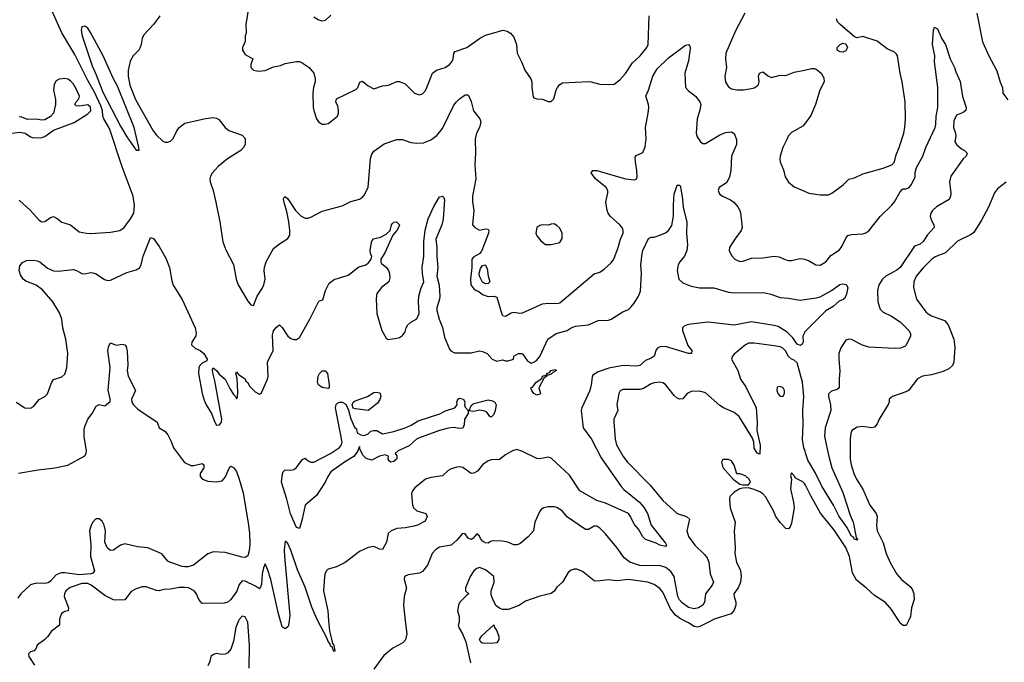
# Model space of a CAD drawing. Header units: inches. Extents: x 1384664 to 1536621, y 460766 to 646467.
# Tile 396 of 488: x 1444515 to 1451398, y 609710 to 614204. Entities that reach past the tile are written whole.
import ezdxf

# ---------------------------------------------------------------- set-up
doc = ezdxf.new("R2010")
doc.units = ezdxf.units.IN
doc.header["$MEASUREMENT"] = 0
for name, color, linetype in [('B4640', 7, 'Continuous'), ('B4641', 7, 'Continuous'), ('B4650', 7, 'Continuous'), ('B4651', 7, 'Continuous')]:
    doc.layers.add(name, color=color, linetype=linetype)

msp = doc.modelspace()

# ---------------------------------------------------------------- linework, layer by layer
at = {"layer": 'B4640', "color": 5}
for points, elevation in [([(1444792.6, 610000), (1444792, 609970), (1444734.4, 609925.6), (1444710.4, 609889.6), (1444690.8, 609870), (1444636, 609830), (1444630.7, 609810), (1444616, 609790), (1444590, 609783.6), (1444576.4, 609770), (1444577.4, 609750), (1444617.3, 609690)], 740), ([(1446045.1, 610000), (1446026.2, 609953.8), (1446010, 609859), (1445990, 609802.7), (1445970, 609777.2), (1445950, 609766), (1445925.2, 609765.2), (1445890, 609771.6), (1445870, 609764), (1445851.3, 609750), (1445844, 609716), (1445830, 609686)], 760), ([(1446118.3, 609670), (1446121.5, 609830), (1446110, 609992), (1446105.5, 610000)], 760), ([(1446398, 610000), (1446393.6, 609966.4), (1446390, 609958), (1446370, 609944.2), (1446350, 609959), (1446337.9, 610000)], 740), ([(1446674.2, 610000), (1446680.1, 609930), (1446702, 609842), (1446710.2, 609829.8), (1446717.3, 609790), (1446714.4, 609785.6), (1446710, 609786.3), (1446698, 609818), (1446690, 609819.6), (1446682, 609842), (1446670, 609855.8), (1446661.1, 609881.1), (1446599.7, 610000)], 740), ([(1447210.1, 610000), (1447220.7, 609910), (1447212.4, 609867.6), (1447194, 609846), (1447122.8, 609810), (1447061.1, 609758.9), (1446990, 609662)], 760), ([(1447586, 610000), (1447586, 609990), (1447581, 609970), (1447586, 609950), (1447611, 609910), (1447633.7, 609853.7), (1447665.8, 609705.8)], 780), ([(1449348.4, 610000), (1449270, 609960.5), (1449250, 609955.2), (1449230, 609960.2), (1449190, 609986.5), (1449161.4, 610000)], 780)]:
    msp.add_lwpolyline(points, dxfattribs=dict(at, elevation=elevation))
at = {"layer": 'B4640', "color": 5, "elevation": 780}
msp.add_lwpolyline([(1447810, 609841.2), (1447750, 609844), (1447738, 609850), (1447728.9, 609868.9), (1447745.6, 609894.4), (1447828.4, 609971.6), (1447833.7, 609953.7), (1447850, 609931.3), (1447863.8, 609890), (1447864.9, 609870), (1447850, 609845.2)], close=True, dxfattribs=at)
at = {"layer": 'B4641', "color": 5}
for points, elevation in [([(1444510, 612942.3), (1444590.1, 612870.1), (1444650, 612802), (1444670, 612790.4), (1444690, 612792.7), (1444730, 612820.7), (1444750, 612827.3), (1444770, 612818), (1444810, 612788.2), (1444870, 612768.2), (1444930, 612719.3), (1444982, 612710), (1445010, 612708.1), (1445150, 612717.6), (1445215.3, 612730), (1445244, 612750), (1445290, 612811), (1445311.5, 612850), (1445316.4, 612903.6), (1445307.7, 612970), (1445230, 613174), (1445142.6, 613442.6), (1445103.4, 613510), (1445096.2, 613530), (1445092.5, 613570), (1445081.9, 613601.9), (1445037.6, 613697.6), (1444990, 613779.7), (1444899.6, 613959.6), (1444810, 614112.8), (1444699, 614359)], 760), ([(1446130.6, 614390), (1446096, 614170), (1446098, 614110), (1446092, 614090), (1446091.6, 614051.6), (1446072, 614010), (1446071.3, 613990), (1446090, 613961), (1446144.7, 613930), (1446131, 613890), (1446131, 613870), (1446150, 613851), (1446184.9, 613844.9), (1446230, 613847.7), (1446290, 613873.4), (1446337.5, 613882.5), (1446370, 613897.3), (1446450, 613910.7), (1446470, 613910.7), (1446490, 613902.8), (1446538, 613870), (1446570.7, 613830.7), (1446581, 613790), (1446581, 613770), (1446568.4, 613731.6), (1446563.7, 613690), (1446566.4, 613590), (1446570.6, 613569.4), (1446590.4, 613510.4), (1446604, 613490), (1446630, 613473), (1446650, 613472.4), (1446670, 613478.7), (1446690, 613492), (1446735.8, 613530), (1446743.1, 613550), (1446742.3, 613570), (1446738.2, 613598.2), (1446725.2, 613630), (1446729.2, 613650), (1446864.1, 613715.9), (1446878, 613730), (1446892.7, 613767.3), (1446910, 613773.4), (1446950, 613740.5), (1446990, 613720.7), (1447050, 613742), (1447093.1, 613746.9), (1447150, 613770.8), (1447170, 613770.8), (1447210, 613754.8), (1447274, 613690), (1447310, 613678.7), (1447330, 613685.7), (1447350.7, 613709.3), (1447361.1, 613730), (1447401.2, 613830), (1447428.7, 613850), (1447490, 613870.7), (1447519, 613890), (1447536, 613910), (1447545.2, 613930), (1447548.7, 613970), (1447559.5, 613980.5), (1447640.9, 614010), (1447728.5, 614071.5), (1447770, 614094.9), (1447894, 614130), (1447922.5, 614122.5), (1447944.7, 614110), (1447970, 614082), (1447986.8, 614030), (1447991.3, 613970), (1448025.4, 613905.4), (1448045.5, 613850), (1448088.5, 613790), (1448094.4, 613770), (1448094.9, 613730), (1448104.9, 613664.9), (1448110, 613658), (1448130, 613651), (1448170, 613647.3), (1448210, 613630.7), (1448230, 613630.7), (1448249.6, 613650.4), (1448264.2, 613710), (1448273.3, 613730), (1448289.8, 613750.2), (1448310, 613762), (1448491.4, 613771.4), (1448510.2, 613770.2), (1448570, 613753.1), (1448630, 613750.3), (1448670, 613753.4), (1448710, 613782.3), (1448750, 613827.7), (1448797.7, 613902.3), (1448852.3, 613950), (1448898.5, 614010), (1448908.4, 614030), (1448914.3, 614230)], 780), ([(1445494, 614230), (1445450.4, 614170), (1445381.6, 614098.4), (1445370, 614073.2), (1445362.9, 614030), (1445350, 613992.3), (1445308.9, 613951.1), (1445285.9, 613914.1), (1445272.5, 613847.5), (1445272.1, 613810), (1445285.3, 613745.3), (1445324.8, 613644.8), (1445447.3, 613427.3), (1445470, 613397.5), (1445515.4, 613355.4), (1445530, 613348.5), (1445550, 613347), (1445570, 613355), (1445586.7, 613373.3), (1445610, 613421.1), (1445630, 613448.9), (1445670, 613481.3), (1445812.5, 613512.5), (1445870, 613519.1), (1445890, 613516.3), (1445906.2, 613506.2), (1445950.4, 613450), (1445977.1, 613430), (1446070, 613397), (1446090, 613374), (1446090.3, 613330.3), (1446080.3, 613310), (1446060.4, 613290), (1445968.2, 613230), (1445902.2, 613177.8), (1445860.3, 613130), (1445848.4, 613110), (1445843.8, 613090), (1445845.5, 613070), (1445868, 613010), (1445886.7, 612926.7), (1445914.4, 612790), (1445934, 612650), (1445954.9, 612594.9), (1446010, 612491.3), (1446028.4, 612390), (1446042.4, 612350), (1446110, 612234.8), (1446130, 612211), (1446150, 612206), (1446173.6, 612270), (1446210, 612323), (1446221.5, 612350), (1446229.8, 612390), (1446224.2, 612450), (1446226.5, 612473.5), (1446238.7, 612510), (1446276.2, 612583.8), (1446290, 612603.6), (1446330, 612637.6), (1446390, 612673.7), (1446402.2, 612697.8), (1446403.8, 612730), (1446395.8, 612790), (1446381.5, 612861.5), (1446364.9, 612915.1), (1446358.4, 612950), (1446361, 612959), (1446370, 612967.3), (1446390, 612950.4), (1446441.7, 612870), (1446482, 612830), (1446510, 612815.3), (1446530, 612815.3), (1446550, 612822.8), (1446630, 612865.4), (1446770, 612903.1), (1446830, 612932.4), (1446890.9, 612949.1), (1446910, 612962.4), (1446922.3, 612977.7), (1446949.9, 613030.1), (1446967.5, 613232.5), (1446975.6, 613264.4), (1446990, 613285.5), (1447063.5, 613336.5), (1447150, 613366.5), (1447190, 613365.5), (1447250, 613345.2), (1447290, 613341.2), (1447336.8, 613343.2), (1447390, 613364.9), (1447430, 613395), (1447470, 613442.8), (1447550, 613606.3), (1447567.3, 613630), (1447590, 613651.3), (1447630, 613678), (1447650, 613678), (1447670, 613631), (1447687.4, 613567.4), (1447732.2, 613510), (1447739.5, 613490), (1447728.9, 613450), (1447707.1, 613410), (1447699.2, 613370), (1447701.8, 613270), (1447695.8, 613190), (1447703.2, 613090), (1447679.6, 612970), (1447679.6, 612930), (1447689.2, 612869.2), (1447681.2, 612770), (1447696.9, 612750), (1447730, 612733), (1447770, 612740.4), (1447790, 612738.8), (1447793.7, 612730), (1447791.7, 612710), (1447746, 612590), (1447730.4, 612569.6), (1447690, 612546), (1447676.3, 612530), (1447675.5, 612470), (1447665.8, 612390), (1447669, 612350), (1447690, 612321), (1447704.7, 612310), (1447724, 612304), (1447750, 612282.8), (1447790, 612268), (1447830, 612271), (1447850, 612264), (1447884.2, 612144.2), (1447890, 612135.8), (1447910, 612130.3), (1447950, 612152.9), (1447970, 612158.3), (1448010, 612151.6), (1448030, 612153.8), (1448170, 612217), (1448210, 612222.3), (1448270, 612218.3), (1448290, 612224.9), (1448530, 612426), (1448570, 612439.5), (1448601.1, 612458.9), (1448650, 612504.4), (1448668.4, 612530), (1448698.8, 612610), (1448715, 612670), (1448732.6, 612710), (1448734.4, 612730), (1448725.7, 612750), (1448710, 612769), (1448642, 612830), (1448629.6, 612850), (1448622, 612870), (1448612.3, 612930), (1448627.3, 612990), (1448625.7, 613010), (1448615, 613030), (1448541.1, 613090), (1448510, 613132), (1448522, 613150), (1448549.7, 613150.3), (1448750, 613090.2), (1448810, 613083.1), (1448828, 613092), (1448832.3, 613107.7), (1448829.8, 613150), (1448819.2, 613210), (1448818.4, 613241.6), (1448825.1, 613254.9), (1448870, 613274.9), (1448886.3, 613313.7), (1448895.2, 613370), (1448890.6, 613450), (1448909.1, 613550), (1448912.1, 613590), (1448910.6, 613610.6), (1448891.6, 613670), (1448909.7, 613710.3), (1448941, 613810), (1448970, 613860.3), (1449050, 613937.6), (1449170, 614026), (1449190, 614031.3), (1449199, 614019), (1449202.4, 614002.4), (1449190, 613917.2), (1449164.9, 613830), (1449168.9, 613730), (1449188.4, 613708.4), (1449238, 613670), (1449268.4, 613628.4), (1449275.5, 613610), (1449270.5, 613570.5), (1449251.1, 613510), (1449244.9, 613410), (1449250, 613383.8), (1449274.4, 613350), (1449290, 613338.9), (1449310, 613337.4), (1449410, 613398.4), (1449450, 613414.4), (1449490, 613420.5), (1449508.4, 613408.4), (1449526.7, 613366.7), (1449525.3, 613330), (1449491.1, 613250), (1449486.2, 613150), (1449477.4, 613102.6), (1449455.8, 613064.2), (1449404.4, 613030), (1449398.4, 613010), (1449407.2, 612987.2), (1449426.8, 612970), (1449484.4, 612944.4), (1449506.7, 612926.7), (1449534.6, 612894.6), (1449548.4, 612870), (1449552.6, 612852.6), (1449566.3, 612750), (1449559, 612730), (1449513.6, 612670), (1449477.6, 612610), (1449474.4, 612590), (1449490, 612554), (1449514, 612530), (1449550, 612514), (1449570, 612516), (1449630, 612537.4), (1449710, 612539.7), (1449790, 612549.1), (1449824.5, 612544.5), (1449870, 612523.7), (1449890, 612519.5), (1449910, 612519.5), (1449970, 612534), (1449990, 612532.4), (1450000, 612529.4)], 760), ([(1446690, 614235.3), (1446650, 614199), (1446630, 614194), (1446602, 614202), (1446570, 614222)], 780), ([(1449583.1, 614250), (1449520.7, 614130), (1449450.4, 613970), (1449448.4, 613930), (1449454.9, 613870), (1449444.4, 613810), (1449450, 613766), (1449470, 613733.4), (1449490, 613719.3), (1449530, 613712.4), (1449574.4, 613714.4), (1449630, 613721.8), (1449650, 613727.7), (1449670, 613740.2), (1449679.3, 613750), (1449684.5, 613770), (1449679.7, 613810), (1449686, 613830), (1449710, 613840.4), (1449748.5, 613808.5), (1449770, 613799.6), (1449830, 613815.5), (1449870, 613813), (1449930, 613837), (1450000, 613851.8)], 780), ([(1444410, 613403.8), (1444516.3, 613416.3), (1444554, 613410), (1444590, 613384.7), (1444610, 613378.8), (1444670, 613379.1), (1444690, 613387.3), (1444749.8, 613430.2), (1444894.8, 613485.2), (1444990, 613544.7), (1445012.4, 613567.6), (1445010, 613592), (1444990, 613608.2), (1444930, 613598.4), (1444910, 613601.2), (1444899, 613610), (1444909, 613630), (1444929, 613650), (1444932, 613670), (1444910, 613721.2), (1444890, 613752.3), (1444870, 613777.2), (1444850, 613789), (1444830, 613793.2), (1444790, 613789), (1444770, 613775.3), (1444756, 613750), (1444751, 613710), (1444765.4, 613645.4), (1444766, 613610), (1444750.7, 613550), (1444730, 613526), (1444690, 613503.7), (1444670, 613501.2), (1444630, 613508.7), (1444570, 613505.2), (1444530, 613522.9), (1444510, 613525.1)], 780), ([(1450000, 613472.6), (1449990, 613459), (1449910, 613414), (1449886, 613390), (1449881, 613370), (1449850.6, 613310), (1449830.7, 613250), (1449828.2, 613230), (1449830.6, 613210), (1449854, 613154), (1449864.9, 613104.9), (1449888.3, 613068.3), (1449930, 613036), (1450000, 613004.2)], 780), ([(1444490, 611530.4), (1444550, 611490.4), (1444590, 611488.2), (1444610, 611498), (1444651.2, 611548.8), (1444690, 611568.2), (1444710, 611588), (1444735.8, 611664.2), (1444750, 611687.3), (1444810, 611705.5), (1444830, 611724), (1444844.2, 611770), (1444850.7, 611870), (1444837.3, 611970), (1444817, 612050), (1444809.2, 612109.2), (1444793, 612153), (1444746.2, 612230), (1444674.7, 612314.7), (1444630, 612346.6), (1444556.5, 612376.5), (1444539.3, 612390), (1444519.7, 612419.7), (1444510.7, 612450), (1444516.2, 612483.8), (1444534.7, 612505.3), (1444561.2, 612518.8), (1444610, 612523.3), (1444637.8, 612517.8), (1444654.7, 612510), (1444710, 612466.4), (1444750, 612446.7), (1444784.2, 612444.2), (1444890, 612456.1), (1444910.8, 612450.8), (1444950, 612428.9), (1444970, 612426.3), (1445010, 612436.5), (1445025.7, 612434.3), (1445050, 612426.5), (1445107.9, 612387.9), (1445130, 612380.3), (1445150, 612382.2), (1445263.9, 612436.1), (1445330, 612455.4), (1445351.9, 612468.1), (1445364.7, 612490), (1445377.5, 612550), (1445426.4, 612673.6), (1445430, 612680.4), (1445450, 612673.6), (1445490, 612618.3), (1445536.3, 612536.3), (1445562.4, 612470), (1445578.5, 612378.5), (1445588.4, 612348.4), (1445650, 612248.2), (1445741.2, 612050), (1445749, 612011), (1445745.9, 611994.1), (1445717, 611950), (1445716.4, 611930), (1445744.6, 611904.6), (1445776, 611890), (1445802.8, 611870), (1445826, 611830), (1445822, 611818), (1445790, 611802), (1445773.7, 611786.3), (1445767.2, 611770), (1445765.2, 611730), (1445789.4, 611590), (1445803.3, 611543.3), (1445818.4, 611510), (1445855.8, 611450), (1445878.3, 611390), (1445891.4, 611368.6), (1445912, 611370), (1445926, 611390), (1445928, 611410), (1445879.2, 611679.2), (1445864.5, 611735.5), (1445862.7, 611757.3), (1445868, 611770), (1445891, 611750), (1445910, 611724.7), (1445950, 611690.8), (1445984.4, 611624.4), (1446010, 611582.8), (1446025.8, 611565.8), (1446030, 611552), (1446038, 611562), (1446039.6, 611600.4), (1446034.6, 611694.6), (1446026.6, 611730), (1446030, 611742), (1446043.6, 611723.6), (1446090, 611691.3), (1446096.3, 611676.3), (1446110, 611666), (1446120.9, 611640.9), (1446160.5, 611600.5), (1446190, 611585.5), (1446206.2, 611593.8), (1446247.2, 611690), (1446250.7, 611710), (1446248, 611810), (1446285.9, 611890), (1446282.9, 611997.1), (1446290, 612027.7), (1446310, 612054.8), (1446331, 612070), (1446350, 612051), (1446388.5, 611990), (1446410, 611973.4), (1446430, 611966.7), (1446450, 611967.9), (1446470, 611981.6), (1446543.6, 612110), (1446604.5, 612230), (1446610, 612237.3), (1446634.9, 612245.1), (1446652.6, 612310), (1446678.7, 612361.3), (1446713.7, 612386.3), (1446810, 612417.6), (1446885.1, 612474.9), (1446930, 612486.3), (1446950, 612502), (1446972.4, 612530), (1446975.6, 612550), (1446967.3, 612567.3), (1446963.7, 612590), (1446973, 612647), (1446979.3, 612660.7), (1446989.2, 612670.8), (1447036.7, 612683.3), (1447076.6, 612703.4), (1447104.2, 612730), (1447114, 612770), (1447121, 612779), (1447130, 612788), (1447149.8, 612790.3), (1447170.3, 612770), (1447162.4, 612750), (1447152, 612730), (1447123.4, 612696.6), (1447066.6, 612573.4), (1447040.3, 612530), (1447038.7, 612510), (1447042.4, 612502.4), (1447078.4, 612470), (1447092.7, 612450), (1447099.6, 612430), (1447101.7, 612398.3), (1447094.9, 612370), (1447044.9, 612330), (1447012.2, 612290), (1447006.7, 612253.3), (1447011.4, 612150), (1447045.2, 612030), (1447077.3, 611977.3), (1447090, 611966.8), (1447150, 611976.3), (1447170, 611982), (1447190, 611995.5), (1447210, 612022), (1447217.3, 612050), (1447229.2, 612070.8), (1447250, 612089.3), (1447290, 612112.1), (1447308, 612150), (1447303, 612230), (1447305.7, 612270), (1447318.6, 612321.4), (1447340.5, 612370), (1447329.8, 612429.8), (1447327.9, 612470), (1447340.2, 612550), (1447339.8, 612650), (1447350, 612731), (1447370, 612810.7), (1447410, 612898), (1447450, 612964), (1447470, 612970.8), (1447479.9, 612959.9), (1447484.5, 612944.5), (1447475.2, 612810), (1447466.3, 612770), (1447424.6, 612670), (1447431.6, 612610), (1447430.1, 612550), (1447437, 612470), (1447430.3, 612410), (1447447.1, 612347.1), (1447450.9, 612270), (1447449.6, 612250), (1447431.5, 612190), (1447431, 612170), (1447447.7, 612110), (1447471.5, 612051.5), (1447484.9, 611984.9), (1447519.8, 611899.8), (1447527.7, 611887.7), (1447555.1, 611875.1), (1447670, 611875.1), (1447730, 611887.3), (1447750, 611883.8), (1447783.5, 611870), (1447818.6, 611830), (1447850, 611816.8), (1447890, 611824.9), (1447910, 611818), (1447930, 611818), (1447966, 611830), (1447968, 611850), (1448002, 611870), (1448022, 611870), (1448030, 611867.3), (1448061.3, 611821.3), (1448090, 611801.6), (1448110, 611808.2), (1448130, 611823.7), (1448150, 611848.4), (1448207.1, 611970), (1448265.6, 612010), (1448340.9, 612030), (1448370.7, 612049.3), (1448399.4, 612060.6), (1448490, 612069.4), (1448559.5, 612100.5), (1448630, 612103.2), (1448650, 612108.8), (1448730, 612161.5), (1448770, 612177.6), (1448790, 612194.9), (1448810, 612221.1), (1448841.1, 612270), (1448855.5, 612304.5), (1448860.7, 612430), (1448856.9, 612490), (1448866.3, 612570), (1448870, 612590.7), (1448910, 612674), (1448930, 612684), (1448950, 612684), (1448990, 612696.5), (1449030, 612713.1), (1449051.2, 612730), (1449074.6, 612765.4), (1449086.2, 612830), (1449084.7, 612910), (1449090, 612984.7), (1449110, 613046.8), (1449130, 613046.8), (1449134.1, 613034.1), (1449149.1, 612950), (1449153.2, 612890), (1449177.7, 612790), (1449175.7, 612710), (1449183.2, 612630), (1449179.7, 612590), (1449161.2, 612550), (1449130, 612511.1), (1449118.9, 612490), (1449111, 612450), (1449123.5, 612390), (1449150, 612362.9), (1449210, 612339.7), (1449267.8, 612327.8), (1449368, 612328), (1449470, 612298.9), (1449512.7, 612292.7), (1449715.2, 612295.2), (1449765.1, 612285.1), (1449830, 612261.7), (1449890, 612256.5), (1449970, 612241.6), (1450000, 612246.1)], 740), ([(1450000, 612013.2), (1449990.2, 611990), (1449992.6, 611950), (1449985.5, 611934.5), (1449973.5, 611926.5), (1449950, 611934.2), (1449919.1, 611979.1), (1449878.9, 612018.9), (1449817.4, 612057.4), (1449790, 612066.1), (1449630, 612089.9), (1449510, 612068.7), (1449328.2, 612088.2), (1449205.5, 612074.5), (1449180.7, 612070), (1449160.1, 612059.9), (1449149.2, 612050), (1449148.4, 612030), (1449185.3, 611925.3), (1449214.4, 611890), (1449210.6, 611869.4), (1449190, 611869.4), (1449030, 611918.3), (1448990, 611916.1), (1448973, 611907), (1448964.4, 611895.6), (1448949.2, 611850), (1448930, 611837.4), (1448890, 611821.6), (1448850, 611785.6), (1448830, 611781.6), (1448733.6, 611786.4), (1448632.2, 611767.8), (1448557.6, 611742.4), (1448522.5, 611717.5), (1448515.8, 611704.2), (1448510.1, 611650), (1448499.8, 611610), (1448444.3, 611490), (1448439.2, 611470), (1448452.7, 611350), (1448512.7, 611270), (1448580.4, 611140.4), (1448719.2, 610939.2), (1448738.3, 610918.2), (1448848.4, 610830), (1448880.6, 610790), (1448903.5, 610750), (1448928.2, 610668.2), (1449030, 610542.8), (1449037.1, 610530), (1449030, 610519.3), (1448990, 610528.5), (1448963.6, 610543.6), (1448889.7, 610570), (1448870, 610588.2), (1448841.2, 610641.2), (1448810, 610676.3), (1448785.8, 610730), (1448769.7, 610750), (1448610, 610822.1), (1448550, 610841.1), (1448430, 610909.8), (1448358.7, 611018.7), (1448230, 611137.2), (1448210, 611145.1), (1448150, 611132.6), (1448130, 611136.5), (1448030, 611185), (1447990, 611198), (1447960.7, 611190), (1447910, 611162), (1447870, 611127.2), (1447813.1, 611126.9), (1447790, 611118), (1447750, 611091.1), (1447714.1, 611045.9), (1447690, 611032.8), (1447670, 611031.5), (1447611.9, 611071.9), (1447590, 611076.5), (1447570, 611074.1), (1447530, 611062.3), (1447509.1, 611050.9), (1447470, 611013.7), (1447390, 611003.5), (1447350.7, 610990), (1447276.3, 610930), (1447260.5, 610910), (1447253.4, 610890), (1447261.3, 610810), (1447268.5, 610790), (1447290.2, 610770.2), (1447354.9, 610750), (1447363.8, 610730), (1447350, 610697.2), (1447296, 610670), (1447270, 610662.6), (1447212, 610650), (1447150, 610644.7), (1447110.8, 610630), (1447090.4, 610610), (1447079.5, 610550), (1447050, 610499.3), (1447030, 610500.9), (1446990, 610519.5), (1446950, 610512), (1446890, 610486), (1446790, 610407), (1446730, 610378), (1446670, 610360.9), (1446659.1, 610350), (1446650, 610334), (1446644.9, 610310), (1446639.3, 610210), (1446668.2, 610070), (1446674.2, 610000)], 740), ([(1444506.4, 611033.6), (1444643.6, 611056.4), (1444759.3, 611070), (1444850, 611088.3), (1444970, 611153.4), (1444978.3, 611170), (1444980.5, 611190), (1444965.8, 611290), (1444965.2, 611334.8), (1444970, 611359.1), (1444990, 611410.8), (1445021.3, 611450), (1445050, 611502), (1445070, 611512.7), (1445110, 611504), (1445147.2, 611532.8), (1445147.3, 611552.7), (1445132.6, 611612.6), (1445146.1, 611770), (1445129.9, 611890), (1445137.6, 611922.4), (1445150, 611944.7), (1445188.4, 611928.4), (1445230, 611935.5), (1445250, 611930.8), (1445259.1, 611919.1), (1445266.9, 611886.9), (1445271.3, 611790), (1445266.3, 611750), (1445271.8, 611711.8), (1445324.4, 611610), (1445296.9, 611550), (1445299.6, 611530), (1445311, 611511), (1445341.1, 611481.1), (1445474.8, 611390), (1445490.8, 611350.8), (1445530, 611327.3), (1445550, 611300.7), (1445574.5, 611254.5), (1445590.4, 611210), (1445667.8, 611107.8), (1445710, 611087.1), (1445733, 611087), (1445790, 611099.5), (1445803, 611090), (1445801.3, 611070), (1445776.9, 611030), (1445776.9, 611010), (1445793.1, 610990), (1445830, 610976.3), (1445890, 610972.9), (1445930, 610979.4), (1445954, 611006), (1445976.5, 611063.5), (1445990, 611081.5), (1446010, 611072.8), (1446030, 611043.8), (1446050, 610991), (1446076.2, 610896.2), (1446114, 610670), (1446121.2, 610610), (1446122.5, 610537.5), (1446119.2, 610490), (1446110, 610454.3), (1446090, 610444.1), (1446070, 610445.2), (1445950, 610478.6), (1445870, 610481.9), (1445830.8, 610469.2), (1445730, 610389.8), (1445690, 610378.4), (1445670, 610378), (1445650, 610380.3), (1445563.6, 610410), (1445550, 610417.2), (1445508.3, 610468.3), (1445409.5, 610510), (1445338.6, 610518.6), (1445250, 610537.7), (1445220.3, 610530), (1445170, 610494.8), (1445150, 610492.8), (1445128.9, 610508.9), (1445109.7, 610550), (1445113.7, 610630), (1445106, 610670), (1445090, 610697.4), (1445070, 610714.1), (1445050, 610714), (1445044.2, 610710), (1445025.1, 610690), (1445014.8, 610670), (1445003.2, 610630), (1445012.4, 610530), (1445010.2, 610450), (1445036.5, 610350), (1445026, 610334), (1445011.4, 610328.6), (1444930, 610322), (1444830, 610336.2), (1444804.2, 610335.8), (1444770, 610321.8), (1444730, 610278.2), (1444713.3, 610266.7), (1444690, 610261.8), (1444630, 610264.5), (1444590, 610251.4), (1444521.7, 610190), (1444502, 610158)], 720), ([(1450000, 611199), (1449996.4, 611210), (1449988.2, 611268.2), (1449992.2, 611370), (1449989.1, 611470), (1449995.8, 611570), (1449986.3, 611670), (1449950, 611803.5), (1449930, 611822.8), (1449910.5, 611830.5), (1449890, 611848.4), (1449869, 611889), (1449850, 611907.1), (1449830, 611915.8), (1449790, 611923.5), (1449650, 611942.6), (1449610, 611940.8), (1449588.8, 611931.2), (1449510, 611864.5), (1449497.1, 611850), (1449490.5, 611830), (1449535.9, 611750), (1449552.6, 611690), (1449590, 611635.8), (1449663.1, 611490), (1449671.2, 611390), (1449668, 611330), (1449690.3, 611229.7), (1449690, 611166), (1449670, 611172.7), (1449650, 611206.6), (1449646.3, 611250), (1449637.3, 611277.3), (1449543.4, 611430), (1449510, 611456.3), (1449435.6, 611490), (1449410, 611506.6), (1449310, 611594.9), (1449270, 611606.3), (1449210, 611604.6), (1449180.3, 611590), (1449150, 611551.6), (1449130, 611549.7), (1449110, 611558), (1449090, 611576.9), (1449030, 611652.3), (1449010, 611664.1), (1448990, 611669), (1448950, 611665.2), (1448930, 611657.5), (1448876.2, 611623.8), (1448850, 611616.8), (1448730, 611616.8), (1448712.4, 611607.6), (1448702.4, 611590), (1448690.2, 611510.2), (1448696, 611470), (1448669.1, 611410), (1448667.1, 611392.9), (1448678, 611270), (1448687.9, 611230), (1448734, 611150), (1448763.2, 611110), (1448921.3, 610950), (1449010, 610842.4), (1449110, 610751.1), (1449177.1, 610730), (1449198.3, 610710), (1449179.7, 610630), (1449190.2, 610590.2), (1449233.4, 610530), (1449303.1, 610463.1), (1449320.5, 610440.5), (1449332.3, 610410), (1449342, 610330), (1449364.2, 610270), (1449356.5, 610250), (1449310.2, 610190), (1449302.8, 610130), (1449290.9, 610110), (1449260.3, 610090), (1449230, 610083.8), (1449190, 610093.7), (1449145.8, 610125.8), (1449127.3, 610147.4), (1449116.3, 610170), (1449090.4, 610310.4), (1449066.2, 610346.2), (1449032.4, 610372.4), (1448987.9, 610387.9), (1448890, 610383.9), (1448850, 610386.7), (1448779.8, 610410), (1448741.5, 610441.5), (1448690, 610512.5), (1448610, 610608.2), (1448570, 610647.3), (1448550, 610662), (1448530, 610662), (1448490, 610638.7), (1448470, 610639.7), (1448345.3, 610725.3), (1448307.6, 610770), (1448270, 610792.6), (1448250, 610797.4), (1448210, 610796.9), (1448178, 610790), (1448161.1, 610778.9), (1448152, 610768), (1448116.1, 610690), (1448106.7, 610630), (1448070, 610587.8), (1448010, 610538.4), (1447990, 610531.5), (1447970, 610532.6), (1447926, 610550), (1447890, 610556.8), (1447821.5, 610558.5), (1447805.5, 610554.5), (1447790, 610543.7), (1447770, 610545.6), (1447750, 610557.2), (1447735.9, 610575.9), (1447730, 610592.7), (1447710, 610609), (1447683, 610577), (1447670, 610568.4), (1447650, 610577.2), (1447630, 610609.2), (1447610, 610611.8), (1447570, 610563.5), (1447530.5, 610530), (1447450, 610514.5), (1447422.6, 610497.4), (1447398.5, 610470), (1447364.8, 610390), (1447330, 610344.2), (1447310, 610334), (1447230, 610321.1), (1447204.6, 610310), (1447202.6, 610290), (1447218, 610230), (1447202.5, 610170), (1447197.2, 610110), (1447210.1, 610000)], 760), ([(1450000, 610960.2), (1449990, 610971.9), (1449937.2, 610997.2), (1449930, 611014), (1449910, 611036), (1449903.9, 611016.1), (1449911, 610990), (1449902.3, 610922.3), (1449923.9, 610830), (1449928.9, 610790), (1449910, 610682), (1449901.7, 610658.3), (1449890, 610643.7), (1449870, 610645.1), (1449830, 610688), (1449801.2, 610730), (1449784.8, 610770), (1449730, 610864.7), (1449710, 610887.4), (1449690, 610901.4), (1449650, 610919.1), (1449610.4, 610929.6), (1449570, 610927.6), (1449550, 610922.9), (1449510, 610899.6), (1449479.3, 610870), (1449477, 610850), (1449482.6, 610790), (1449516.3, 610690), (1449508.3, 610628.3), (1449516.3, 610510), (1449514, 610470), (1449526, 610410), (1449552.8, 610352.8), (1449558.7, 610310), (1449552.9, 610270), (1449537.2, 610230), (1449507.9, 610190), (1449509.1, 610170), (1449521.7, 610130), (1449520.4, 610110), (1449510, 610074.8), (1449488.9, 610050), (1449370, 610010.9), (1449348.4, 610000)], 780), ([(1446599.7, 610000), (1446584.3, 610030), (1446556.8, 610096.8), (1446510, 610235.1), (1446457.4, 610357.4), (1446410, 610494), (1446390, 610542), (1446370, 610558), (1446363.7, 610496.3), (1446365.2, 610450), (1446402.9, 610037.1), (1446398, 610000)], 740), ([(1446337.9, 610000), (1446323.1, 610050), (1446270, 610289), (1446250, 610355.3), (1446230, 610398), (1446218.8, 610370), (1446210.7, 610330), (1446205.5, 610254.5), (1446194, 610226), (1446190, 610224), (1446163.1, 610243.1), (1446090, 610278), (1446070, 610280.9), (1446050, 610255.1), (1446032, 610208), (1445991.7, 610148.3), (1445970, 610131.3), (1445943.4, 610123.4), (1445790, 610121.6), (1445766.3, 610150), (1445749.8, 610190), (1445734.5, 610210), (1445694, 610230), (1445670, 610233.6), (1445630, 610233), (1445570, 610221.5), (1445521.3, 610218.7), (1445490, 610209.6), (1445470, 610212.3), (1445398.9, 610238.9), (1445370, 610238.4), (1445330, 610224.2), (1445294.8, 610205.2), (1445250, 610147.3), (1445190, 610144), (1445170, 610146), (1445110, 610178.2), (1445013.4, 610250), (1444990, 610260.9), (1444950, 610261.5), (1444867, 610233), (1444838, 610210), (1444827, 610190), (1444826.4, 610170), (1444855.9, 610090), (1444852.7, 610070), (1444830, 610065.7), (1444807.7, 610052.3), (1444792.8, 610012.8), (1444792.6, 610000)], 740), ([(1449161.4, 610000), (1449133.3, 610013.3), (1449100.2, 610040.2), (1449065, 610085), (1449010, 610201.1), (1448990, 610226.9), (1448950, 610254), (1448904, 610270), (1448770, 610289.8), (1448690, 610279.8), (1448630, 610287.8), (1448550, 610277.6), (1448530, 610279.6), (1448450, 610344.2), (1448410, 610360.5), (1448390, 610360.5), (1448370, 610353.6), (1448350, 610338), (1448310.3, 610269.7), (1448270, 610235.1), (1448252, 610208), (1448230, 610191.2), (1448150, 610173.7), (1448050, 610136.9), (1448007.7, 610110), (1447970, 610092.6), (1447930, 610080.5), (1447890, 610080.4), (1447867.9, 610087.9), (1447845.6, 610105.6), (1447823.8, 610143.8), (1447810, 610182), (1447811.3, 610210), (1447830.8, 610270), (1447829.6, 610310), (1447770, 610356.2), (1447730, 610372.7), (1447710, 610366), (1447690.3, 610349.7), (1447663, 610310), (1447631.3, 610230), (1447632, 610210), (1447654, 610190), (1447639.6, 610180.4), (1447591.3, 610130), (1447582.8, 610110), (1447576, 610070), (1447586, 610030), (1447586, 610000)], 780), ([(1446105.5, 610000), (1446090, 610027.8), (1446070, 610032.4), (1446049.2, 610010), (1446045.1, 610000)], 760)]:
    msp.add_lwpolyline(points, dxfattribs=dict(at, elevation=elevation))
for points, elevation in [([(1444970, 614159.7), (1444950, 614154), (1444944.4, 614130), (1444951.2, 614090), (1445020.6, 613880.6), (1445050, 613818.4), (1445096.8, 613696.8), (1445219.1, 613459.1), (1445264.5, 613384.5), (1445330, 613290.5), (1445348.9, 613291.1), (1445347.3, 613310), (1445315, 613450), (1445199.4, 613739.4), (1445170, 613790.9), (1445096.9, 613956.9), (1445010, 614114.8), (1444990, 614144)], 760), ([(1448250, 612776.2), (1448230, 612774.5), (1448210, 612766), (1448170, 612769.2), (1448150, 612765.2), (1448131, 612750), (1448122, 612710), (1448130, 612691.3), (1448157.5, 612657.5), (1448190, 612631), (1448231.1, 612631.1), (1448290, 612646.8), (1448307.2, 612672.8), (1448307.6, 612710), (1448290, 612746.6), (1448270, 612765.1)], 780), ([(1447770, 612357.2), (1447750, 612368.7), (1447729.7, 612409.7), (1447727.5, 612432.5), (1447737, 612463), (1447750, 612484.7), (1447769.3, 612490.7), (1447783.8, 612463.8), (1447790.2, 612410.2), (1447801, 612370), (1447790, 612359)], 760), ([(1446670, 611624.7), (1446630, 611631.2), (1446604.4, 611650), (1446596.4, 611670), (1446601.7, 611710), (1446609.7, 611730), (1446630, 611747.7), (1446650, 611747.7), (1446665.5, 611730), (1446678.7, 611650), (1446677.1, 611630)], 720), ([(1448210, 611717), (1448200.7, 611719.3), (1448200.7, 611710), (1448180.3, 611699.7), (1448143, 611630), (1448154.8, 611590), (1448150, 611585.2), (1448130, 611577.6), (1448110, 611589.7), (1448096, 611610), (1448089, 611630), (1448102.4, 611637.6), (1448124.2, 611670), (1448165.7, 611694.3), (1448170, 611710.1), (1448199.6, 611720.4), (1448199.6, 611730), (1448221.6, 611738.4), (1448228.4, 611750), (1448258, 611758), (1448268, 611750), (1448242.9, 611737.1), (1448230, 611724.7)], 720), ([(1446950, 611472), (1446862.4, 611482.4), (1446846.6, 611486.6), (1446838, 611510), (1446845.6, 611530), (1446860.5, 611539.5), (1446947, 611570), (1446990, 611596), (1447010, 611598.9), (1447030, 611594), (1447034.9, 611590), (1447039.5, 611570), (1447033, 611547), (1447016.7, 611523.3), (1446970, 611485.4)], 720), ([(1449830, 611638.4), (1449810, 611634), (1449808, 611610), (1449815.5, 611590), (1449830, 611570.7), (1449850, 611568), (1449860.7, 611590), (1449860.7, 611610), (1449851.8, 611630)], 780), ([(1447650, 611470.7), (1447662, 611478), (1447662.9, 611490), (1447674.8, 611510), (1447690, 611520.6), (1447790, 611545), (1447819.4, 611539.4), (1447836.5, 611530), (1447846.2, 611510), (1447839.6, 611470), (1447830, 611442), (1447810, 611424.7), (1447800.9, 611430), (1447779.7, 611459.7), (1447767.3, 611467.3), (1447730, 611472.6), (1447690, 611464.2), (1447650.9, 611469.1), (1447649.2, 611450), (1447625.2, 611410), (1447622, 611370), (1447611.9, 611348.1), (1447590, 611344.7), (1447550, 611351.8), (1447510, 611348), (1447450, 611332.3), (1447302.6, 611277.4), (1447288.5, 611270), (1447236.4, 611223.6), (1447160.4, 611190), (1447139.1, 611170), (1447150, 611154.8), (1447150, 611138), (1447148.2, 611130), (1447130, 611115.1), (1447110, 611109.8), (1447098.3, 611118.3), (1447089.6, 611130), (1447092.1, 611152.1), (1447070, 611161.7), (1447030, 611152), (1446976.5, 611123.5), (1446950, 611129.6), (1446936, 611136), (1446916.3, 611156.3), (1446895.5, 611195.5), (1446890, 611219), (1446875.6, 611184.4), (1446850.3, 611149.7), (1446784.6, 611110), (1446690, 611042), (1446668.2, 611010), (1446650.4, 610969.6), (1446590, 610877.2), (1446510, 610809.3), (1446489.4, 610710), (1446470, 610645.1), (1446450, 610652.8), (1446407.8, 610747.8), (1446382.7, 610850), (1446346, 610970), (1446351.4, 611028.6), (1446357, 611043), (1446370, 611057.1), (1446410, 611054.9), (1446430, 611058.4), (1446446.6, 611070), (1446492.5, 611127.5), (1446510, 611138), (1446514, 611130), (1446536.1, 611116.1), (1446550.2, 611110.2), (1446571.6, 611110), (1446688.4, 611170), (1446750, 611211.3), (1446763.7, 611230), (1446768.2, 611250), (1446721.6, 611490), (1446727.4, 611512.6), (1446737.3, 611522.7), (1446750, 611530.2), (1446770, 611530.3), (1446794.8, 611514.8), (1446814.2, 611474.2), (1446830, 611412), (1446855.3, 611355.3), (1446870, 611342), (1446874.8, 611314.8), (1446900.2, 611300.2), (1446917.2, 611297.2), (1446930, 611297.6), (1446950, 611308.1), (1446970, 611326.4), (1446988.3, 611331.7), (1447010.8, 611330), (1447050, 611307.5), (1447130, 611325.2), (1447210.3, 611350.3), (1447252.2, 611367.8), (1447300.4, 611399.6), (1447452.2, 611447.8), (1447492.2, 611467.8), (1447555.8, 611490), (1447573.5, 611510), (1447570.9, 611530), (1447578.3, 611550), (1447590, 611557.5), (1447616.5, 611550), (1447625.8, 611530), (1447624, 611510), (1447630, 611494)], 720), ([(1449470, 611129), (1449430, 611128), (1449421, 611110), (1449430, 611072), (1449502, 610990), (1449550, 610956), (1449570, 610951), (1449610, 610951.3), (1449624, 610970), (1449614, 610990), (1449590, 611011.8), (1449570, 611021.2), (1449550, 611028), (1449528.7, 611028.7), (1449510, 611088), (1449490, 611119)], 780)]:
    msp.add_lwpolyline(points, close=True, dxfattribs=dict(at, elevation=elevation))
at = {"layer": 'B4650', "color": 5, "elevation": 780}
msp.add_lwpolyline([(1450727.5, 610000), (1450712.6, 609967.4), (1450690, 609966.8), (1450670, 609985), (1450660.4, 610000)], dxfattribs=at)
at = {"layer": 'B4651', "color": 5}
for points, elevation in [([(1450000, 613004.2), (1450031.3, 612990), (1450110, 612978.4), (1450170, 612978), (1450193.2, 612990), (1450270.9, 613049.1), (1450311.8, 613088.2), (1450350, 613099.1), (1450410, 613126), (1450550, 613164.9), (1450612.8, 613190), (1450631.2, 613210), (1450641, 613259), (1450663.2, 613310), (1450696.4, 613410), (1450702.5, 613450), (1450706.6, 613510), (1450703.8, 613630), (1450684.3, 613770), (1450669.9, 613830), (1450650.5, 613950.5), (1450643.3, 613963.3), (1450630, 613976.9), (1450580.1, 614000.1), (1450510, 614052.7), (1450410, 614085.2), (1450370, 614077.2), (1450350, 614084), (1450250, 614169.4), (1450232.3, 614190), (1450225.6, 614210)], 780), ([(1451205.5, 614250), (1451246, 614050), (1451290.6, 613950), (1451345.9, 613845.9), (1451368, 613768), (1451384.9, 613730), (1451387.7, 613690), (1451423.8, 613643.8)], 780), ([(1450000, 612529.4), (1450030, 612520.4), (1450081, 612490), (1450110, 612486.3), (1450149.4, 612510), (1450185, 612555), (1450245, 612595), (1450262.3, 612617.7), (1450290, 612676.4), (1450304.7, 612695.3), (1450330, 612702.7), (1450410, 612705.6), (1450430, 612713.4), (1450450, 612728.1), (1450530, 612827), (1450612.8, 612907.2), (1450630, 612929.2), (1450670, 612999.5), (1450684.4, 613015.6), (1450690, 613021.3), (1450710, 613021.1), (1450730, 613028.9), (1450750, 613050.6), (1450775.2, 613104.8), (1450774.2, 613134.2), (1450784.7, 613170), (1450827.8, 613250), (1450849.2, 613310.8), (1450913.5, 613450), (1450918.2, 613470), (1450921.5, 613530), (1450932.5, 613590), (1450933.5, 613730), (1450910.8, 613910), (1450911.9, 613950), (1450896.5, 614030), (1450903, 614130), (1450910, 614151.3), (1450930, 614139.3), (1450962, 614070), (1450987.2, 614030), (1451019, 613930), (1451050, 613870.7), (1451059, 613839), (1451090, 613771), (1451106.1, 613666.1), (1451130.2, 613590), (1451130, 613569.6), (1451110, 613554), (1451064.2, 613535.8), (1451044.5, 613495.5), (1451043.3, 613450), (1451056.8, 613410), (1451058.6, 613390), (1451052.7, 613350), (1451062.8, 613330), (1451099.8, 613299.8), (1451119.5, 613290), (1451139.5, 613270), (1451130.3, 613250), (1451110.3, 613230), (1451023.6, 613110), (1451015.8, 613070), (1451024.4, 612990), (1451022.7, 612970), (1451013.4, 612946.6), (1450925, 612895), (1450896.5, 612870), (1450884.2, 612850), (1450880.7, 612830), (1450884.2, 612810), (1450904.6, 612770), (1450907.2, 612750), (1450860.9, 612699.1), (1450830, 612653.3), (1450810, 612634.5), (1450770, 612619.3), (1450669.4, 612470), (1450647.5, 612452.5), (1450570.2, 612410), (1450546.3, 612390), (1450520.5, 612350), (1450511.6, 612310), (1450513.1, 612230), (1450530, 612180.3), (1450550, 612158.8), (1450608.7, 612130), (1450670.3, 612090), (1450731.7, 612030), (1450741.7, 612010), (1450741.3, 611990), (1450712.7, 611927.3), (1450702.5, 611917.5), (1450672.7, 611907.3), (1450630, 611904.4), (1450450, 611914.5), (1450407.5, 611927.5), (1450330, 611967.6), (1450310, 611969.5), (1450290, 611962.7), (1450254.9, 611910), (1450242, 611870), (1450240.9, 611830), (1450248, 611748), (1450242.6, 611690), (1450243.8, 611630), (1450230, 611617.6), (1450190, 611606.3), (1450170, 611588.7), (1450167.8, 611570), (1450183.5, 611510), (1450185.4, 611470), (1450144.7, 611350), (1450140.1, 611290), (1450170.1, 611150), (1450192.8, 611070), (1450270, 610897.1), (1450319.8, 610739.8), (1450341.1, 610690), (1450363.1, 610583.1), (1450371.5, 610570), (1450370, 610562), (1450367.9, 610567.9), (1450350, 610568.8), (1450343.4, 610583.4), (1450330, 610592.8), (1450296, 610656.1), (1450242.8, 610730), (1450202.9, 610810), (1450121.5, 610941.5), (1450076.6, 611036.6), (1450024.4, 611124.4), (1450000, 611199)], 760), ([(1450000, 613851.8), (1450050, 613862.4), (1450070, 613861.6), (1450090, 613853), (1450117.3, 613830), (1450136.5, 613796.5), (1450138.4, 613770), (1450109.2, 613710.8), (1450076.9, 613610), (1450045.5, 613534.5), (1450000, 613472.6)], 780), ([(1451410, 613066.6), (1451350, 613021.2), (1451330, 612993.2), (1451286.7, 612893.3), (1451238.5, 612801.5), (1451184.7, 612715.3), (1451161.4, 612698.6), (1451070, 612655.6), (1450987.2, 612572.8), (1450914.4, 612545.6), (1450890.3, 612529.7), (1450830, 612467.6), (1450782.4, 612410), (1450765.8, 612370), (1450763.2, 612330), (1450783.1, 612250), (1450850, 612160.3), (1450865.9, 612145.9), (1450890, 612133.5), (1450980.8, 612100.8), (1451005.5, 612070), (1451046, 611970), (1451053, 611913), (1451044.5, 611810), (1451034.9, 611785.1), (1451010, 611762.4), (1450970, 611743), (1450890, 611719.4), (1450826, 611710), (1450790, 611693.3), (1450730, 611614), (1450717.1, 611602.9), (1450616, 611570), (1450593.4, 611550), (1450593, 611530), (1450586.7, 611513.3), (1450522.8, 611410), (1450510, 611378), (1450490, 611355.3), (1450470.5, 611349.5), (1450410, 611359.1), (1450370, 611353.3), (1450332, 611330), (1450324, 611310), (1450320.2, 611270), (1450321.2, 611130), (1450326.7, 611090), (1450345.6, 611030), (1450365.2, 610990), (1450410, 610920.4), (1450458.9, 610810), (1450503.1, 610750), (1450509, 610730), (1450504.5, 610670), (1450510.2, 610630), (1450550, 610545.5), (1450571.1, 610470), (1450603.4, 610403.4), (1450647.1, 610327.1), (1450678.6, 610290), (1450739.5, 610239.5), (1450755.9, 610215.9), (1450766.6, 610190), (1450768.6, 610150), (1450750.2, 610090), (1450741.2, 610030), (1450727.5, 610000)], 780), ([(1450000, 612246.1), (1450081.8, 612258.2), (1450110, 612266.5), (1450189.9, 612310.1), (1450248.9, 612351.1), (1450270, 612357.7), (1450291.9, 612351.9), (1450303, 612330), (1450294.6, 612285.4), (1450282.4, 612257.6), (1450271.9, 612248.1), (1450243.5, 612236.5), (1450200.6, 612199.4), (1450150, 612169), (1450002, 612018), (1450000, 612013.2)], 740), ([(1450660.4, 610000), (1450610, 610078.5), (1450567.4, 610127.4), (1450490, 610177.2), (1450432.9, 610230), (1450364.5, 610284.5), (1450336.9, 610336.9), (1450314.7, 610450), (1450290, 610512.7), (1450210, 610630.7), (1450113.8, 610753.8), (1450047, 610870), (1450008.7, 610950), (1450000, 610960.2)], 780)]:
    msp.add_lwpolyline(points, dxfattribs=dict(at, elevation=elevation))
at = {"layer": 'B4651', "color": 5, "elevation": 780}
msp.add_lwpolyline([(1450270, 613976), (1450250, 613979.3), (1450229, 613990), (1450228.7, 614010), (1450250, 614030.6), (1450270, 614039.1), (1450290, 614034), (1450300.7, 614010), (1450290, 613985.2)], close=True, dxfattribs=at)

doc.saveas('drawing.dxf')
